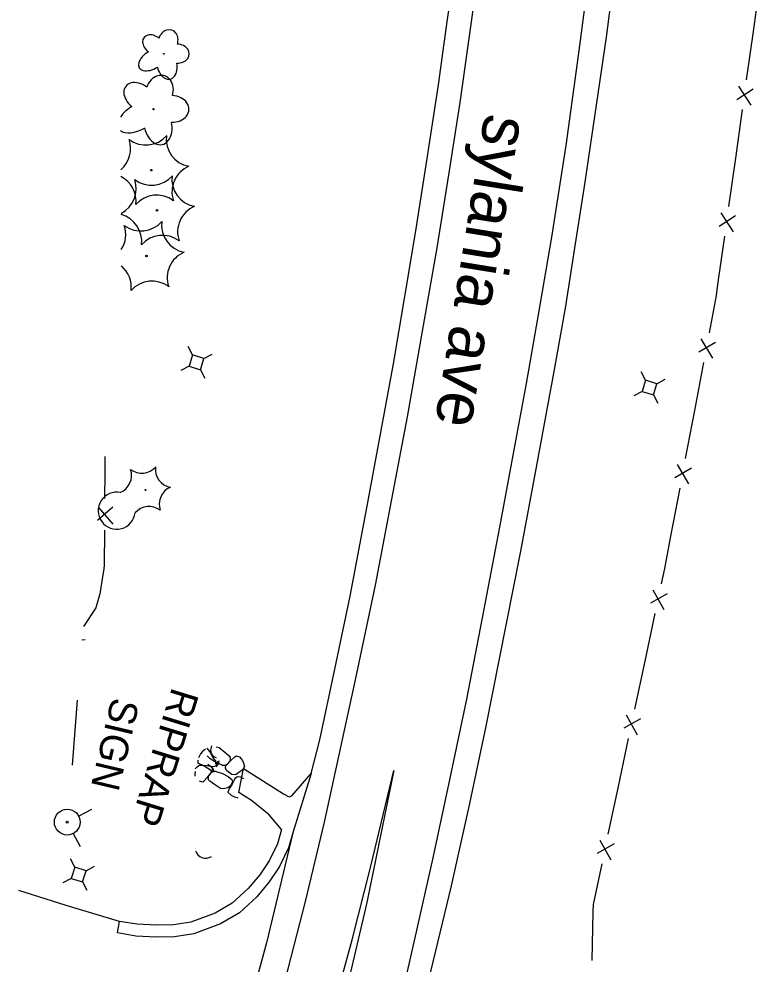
# Model space of a CAD drawing. Extents: x 588843 to 2552415, y 180129 to 269402.
# Drawn here: x 593728.2 to 593885.3, y 187497.1 to 187697.8 of the extents above; entities that cross this region are included whole.
import ezdxf

# ---------------------------------------------------------------- set-up
doc = ezdxf.new("R2010")
doc.units = 0
for name, color, linetype in [('Default', 7, 'Continuous'), ('E_DRN', 7, 'Continuous'), ('E_DRN_RipRap', 7, 'Continuous'), ('E_DRN_RipRap_Text', 7, 'Continuous'), ('E_DWY', 7, 'Continuous'), ('E_FEN_P', 7, 'Continuous'), ('E_LAND_Vegetation', 7, 'Continuous'), ('E_RDWY', 7, 'Continuous'), ('E_RDWY_Gravel', 7, 'Continuous'), ('E_RDWY_Text', 7, 'Continuous'), ('E_SGN', 7, 'Continuous'), ('E_SGN_Text', 7, 'Continuous'), ('E_UTL_AG_Bold', 7, 'Continuous'), ('E_UTL_WHydrant', 7, 'Continuous')]:
    doc.layers.add(name, color=color, linetype=linetype)

# ---------------------------------------------------------------- blocks, each defined once
blk = doc.blocks.new('SIGN')
at = {"layer": 'Default'}
blk.add_text('SIGN', height=12, dxfattribs=at).set_placement((-18.55, -6))
blk = doc.blocks.new('PED')
at = {"layer": 'Default'}
for p, q in [((-2.5, 2.5), (-5.33, 5.33)), ((2.5, 2.5), (5.33, 5.33)), ((-2.5, -2.5), (-5.33, -5.33)), ((2.5, -2.5), (5.33, -5.33))]:
    blk.add_line(p, q, dxfattribs=at)
blk.add_lwpolyline([(-2.5, -2.5), (2.5, -2.5), (2.5, 2.5), (-2.5, 2.5)], close=True, dxfattribs=at)
blk = doc.blocks.new('HYD')
at = {"layer": 'Default'}
for p, q in [((-3.84, 3.84), (-8.32, 8.32)), ((3.84, 3.84), (8.32, 8.32))]:
    blk.add_line(p, q, dxfattribs=at)
for radius in [5.48, 0.42]:
    blk.add_circle((0, 0), radius, dxfattribs=at)
blk = doc.blocks.new('CULV2')
at = {"layer": 'E_DRN'}
blk.add_arc((19.7, 14.8), 24.6, 216.8699, 323.1301, dxfattribs=at)
blk = doc.blocks.new('RIPRT')
at = {"layer": 'E_DRN_RipRap_Text'}
blk.add_text('RIPRAP', height=12, dxfattribs=at).set_placement((-0.14, -3.59))
blk = doc.blocks.new('CTRE')
at = {"layer": 'Default'}
blk.add_circle((0, 0), 0.223, dxfattribs=at)
for centre, start, end in [((-11.97, 8.96), 280.2067, 5.9716), ((1.81, 14.92), 220.2113, 305.9762), ((13.83, 5.89), 160.2113, 245.9762), ((-13.83, -5.9), 340.2113, 65.9762), ((12.03, -9.04), 185.9272, 100.2511), ((-1.81, -14.93), 40.2113, 125.9762)]:
    blk.add_arc(centre, 7.87, start, end, dxfattribs=at)
blk = doc.blocks.new('DTRE')
at = {"layer": 'Default'}
blk.add_circle((-0.18, 0), 0.183, dxfattribs=at)
for centre, major_axis, ratio in [((-1.87, 5.32), (1.36, -4.98), 0.782863), ((-5.87, 0.15), (4.93, -0.12), 0.832022), ((4.06, 2.74), (-5.27, -2.93), 0.691916), ((-2.49, -5.24), (1.8, 4.86), 0.716896), ((3.54, -3.71), (-5.01, 4.58), 0.560249)]:
    blk.add_ellipse(centre, major_axis=major_axis, ratio=ratio, start_param=1.570796, end_param=4.712389, dxfattribs=at)

msp = doc.modelspace()

# ---------------------------------------------------------------- linework, layer by layer
at = {"layer": 'E_DRN_RipRap'}
for p, q in [((593767.13, 187542.15), (593766.75, 187541.75)), ((593767.83, 187542.78), (593767.13, 187542.15)), ((593768.75, 187542.22), (593768.15, 187542.95)), ((593769.21, 187541.36), (593768.75, 187542.22)), ((593768.97, 187542.5), (593769.18, 187543.44)), ((593769.11, 187541.83), (593768.97, 187542.5)), ((593770.08, 187543.24), (593770.69, 187543.08)), ((593770.69, 187543.08), (593771.93, 187542.11)), ((593771.93, 187542.11), (593772.82, 187541.3)), ((593766.21, 187540.41), (593766.16, 187539.75)), ((593766.75, 187541.75), (593766.31, 187540.87)), ((593768.82, 187540.66), (593768.15, 187541.36)), ((593769.97, 187539.97), (593768.82, 187540.66)), ((593769.56, 187541.09), (593769.11, 187541.83)), ((593769.76, 187540.53), (593769.21, 187541.36)), ((593770.15, 187540.93), (593769.56, 187541.09)), ((593769.99, 187540.24), (593769.76, 187540.53)), ((593771.32, 187539.37), (593769.97, 187539.97)), ((593770.04, 187539.61), (593769.99, 187540.24)), ((593770.09, 187539.34), (593770.43, 187540.23)), ((593770.56, 187539.61), (593770.75, 187540.28)), ((593772.3, 187539.4), (593773.4, 187540.56)), ((593772.46, 187539.57), (593773.01, 187540.13)), ((593772.82, 187541.3), (593773.08, 187540.98)), ((593773.08, 187540.98), (593773.01, 187540.13)), ((593773.4, 187540.56), (593774.03, 187541.12)), ((593774.03, 187541.12), (593774.34, 187541.36)), ((593774.34, 187541.36), (593775, 187541.13)), ((593775, 187541.13), (593775.34, 187540.79)), ((593775.34, 187540.79), (593775.65, 187540.35)), ((593775.65, 187540.35), (593775.91, 187539.79)), ((593765.62, 187538.56), (593766.06, 187539)), ((593765.62, 187537.48), (593765.72, 187538.01)), ((593766.06, 187539), (593766.43, 187539.27)), ((593766.16, 187539.75), (593767.35, 187539.32)), ((593766.43, 187539.27), (593766.59, 187539.37)), ((593766.59, 187539.37), (593767.15, 187539.36)), ((593767.15, 187539.36), (593767.76, 187539.07)), ((593767.35, 187539.32), (593768.03, 187539.26)), ((593767.76, 187539.07), (593768.3, 187538.72)), ((593768.03, 187539.26), (593768.9, 187539.16)), ((593768.29, 187539.53), (593768.9, 187539.11)), ((593768.3, 187538.72), (593768.89, 187538.34)), ((593768.89, 187538.34), (593769.08, 187538)), ((593768.9, 187539.16), (593769.52, 187539.08)), ((593768.9, 187539.11), (593769.21, 187538.68)), ((593769.48, 187537.99), (593768.93, 187537.71)), ((593769.29, 187538.36), (593769.08, 187537.9)), ((593769.13, 187538.88), (593769.43, 187538.44)), ((593769.21, 187538.68), (593769.29, 187538.36)), ((593769.43, 187538.44), (593769.52, 187537.89)), ((593770.05, 187538.02), (593769.48, 187537.99)), ((593769.52, 187539.08), (593769.98, 187539.23)), ((593769.98, 187539.23), (593770.09, 187539.34)), ((593770.05, 187538.02), (593771.46, 187537.55)), ((593770.1, 187539.01), (593770.56, 187539.61)), ((593771.32, 187539.37), (593771.89, 187539.35)), ((593771.89, 187539.35), (593772.46, 187539.57)), ((593772.05, 187538.96), (593772.3, 187539.4)), ((593772.09, 187538.63), (593772.05, 187538.96)), ((593772.37, 187538.18), (593772.09, 187538.63)), ((593772.93, 187537.7), (593772.37, 187538.18)), ((593775.39, 187538.17), (593774.87, 187537.78)), ((593775.87, 187538.64), (593775.39, 187538.17)), ((593776.07, 187539.16), (593775.87, 187538.64)), ((593775.91, 187539.79), (593776.03, 187539.34)), ((593776.03, 187539.34), (593776.07, 187539.16)), ((593765.61, 187537), (593765.62, 187537.48)), ((593767.23, 187535.75), (593766.56, 187535.92)), ((593767.52, 187536.02), (593767.23, 187535.75)), ((593768.09, 187536.64), (593767.52, 187536.02)), ((593769.08, 187537.9), (593768.09, 187536.64)), ((593768.93, 187537.71), (593768.45, 187537.1)), ((593768.46, 187536.25), (593768.45, 187537.1)), ((593768.75, 187535.96), (593768.46, 187536.25)), ((593769.7, 187535.24), (593768.75, 187535.96)), ((593771.46, 187537.55), (593772.66, 187536.97)), ((593772.66, 187536.97), (593773.39, 187536.34)), ((593773.38, 187537.39), (593772.93, 187537.7)), ((593773.91, 187537.3), (593773.38, 187537.39)), ((593773.39, 187536.34), (593773.54, 187535.74)), ((593773.93, 187536.19), (593773.46, 187535.31)), ((593774.3, 187537.37), (593773.91, 187537.3)), ((593774.07, 187536.52), (593773.93, 187536.19)), ((593774.6, 187536.88), (593774.07, 187536.52)), ((593774.87, 187537.78), (593774.3, 187537.37)), ((593775.29, 187536.79), (593774.6, 187536.88)), ((593775.96, 187536.43), (593775.29, 187536.79)), ((593771.03, 187534.39), (593769.7, 187535.24)), ((593771.65, 187534.29), (593771.03, 187534.39)), ((593772.58, 187534.55), (593771.65, 187534.29)), ((593773.1, 187534.99), (593772.58, 187534.55)), ((593772.93, 187534.49), (593772.58, 187533.61)), ((593773.46, 187535.31), (593772.93, 187534.49)), ((593773.54, 187535.74), (593773.1, 187534.99)), ((593772.58, 187533.61), (593773.3, 187533.01)), ((593773.3, 187533.01), (593773.75, 187532.7)), ((593773.75, 187532.7), (593774.69, 187532.4))]:
    msp.add_line(p, q, dxfattribs=at)
at = {"layer": 'E_DWY'}
for points in [[(593786.34, 187524.97), (593785.41, 187521.78), (593783.49, 187517.8), (593781.32, 187514.55), (593778.69, 187511.41), (593775, 187508.03), (593770.98, 187505.63), (593765.31, 187503.55), (593761.22, 187502.93), (593757.41, 187502.86), (593753.05, 187503.07), (593749.14, 187503.72)], [(593783.94, 187525.67), (593783.07, 187522.68), (593781.31, 187519.04), (593779.32, 187516.05), (593776.88, 187513.14), (593773.5, 187510.04), (593769.9, 187507.9), (593764.68, 187505.98), (593761.01, 187505.43), (593757.44, 187505.36), (593753.32, 187505.56), (593749.56, 187506.18)], [(593749.14, 187503.72), (593749.56, 187506.18), (593738.26, 187509.58), (593728.21, 187512.72)]]:
    msp.add_lwpolyline(points, dxfattribs=at)
at = {"layer": 'E_FEN_P'}
for p, q in [((593884.04, 187682.9), (593880.61, 187680.64)), ((593880.95, 187683.5), (593883.56, 187679.49)), ((593877.19, 187656.61), (593879.81, 187652.6)), ((593880.29, 187656.01), (593876.86, 187653.75)), ((593876.05, 187629.12), (593872.52, 187627.02)), ((593872.99, 187629.87), (593875.41, 187625.73)), ((593871, 187602.44), (593867.46, 187600.35)), ((593867.94, 187603.19), (593870.35, 187599.06)), ((593748.17, 187594.13), (593744.91, 187591.31)), ((593745.08, 187594.08), (593748.13, 187590.52)), ((593862.78, 187576.56), (593865.11, 187572.38)), ((593865.83, 187575.75), (593862.25, 187573.73)), ((593742.24, 187565.96), (593741.57, 187565.9)), ((593857.14, 187550.01), (593859.47, 187545.82)), ((593860.18, 187549.19), (593856.61, 187547.17)), ((593854.54, 187522.63), (593850.97, 187520.61)), ((593851.5, 187523.45), (593853.83, 187519.26))]:
    msp.add_line(p, q, dxfattribs=at)
for points in [[(593885.33, 187705.43), (593884.69, 187699.82), (593884.04, 187695.15)], [(593884.04, 187695.15), (593882.61, 187684.88)], [(593881.72, 187678.53), (593880.29, 187668.26)], [(593880.29, 187668.26), (593878.85, 187657.99)], [(593877.96, 187651.64), (593876.53, 187641.37)], [(593876.53, 187641.37), (593876.21, 187639.06), (593874.71, 187631.16)], [(593873.52, 187624.86), (593871.59, 187614.67)], [(593871.59, 187614.67), (593869.66, 187604.49)], [(593746.43, 187604.87), (593746.46, 187601.33), (593746.41, 187595.99)], [(593868.47, 187598.18), (593866.54, 187587.99)], [(593746.35, 187589.26), (593746.28, 187581.79), (593746.25, 187581.04), (593745.84, 187578.44)], [(593866.54, 187587.99), (593865.23, 187581.1), (593864.54, 187577.82)], [(593745.84, 187578.44), (593745.41, 187575.7), (593744.52, 187572.74), (593741.93, 187568.8)], [(593863.2, 187571.55), (593861.05, 187561.41)], [(593861.05, 187561.41), (593858.9, 187551.26)], [(593857.56, 187544.99), (593855.41, 187534.85)], [(593855.41, 187534.85), (593853.25, 187524.71)], [(593851.92, 187518.43), (593850.08, 187509.76), (593850.04, 187508.25)], [(593850.04, 187508.25), (593849.79, 187497.89)]]:
    msp.add_lwpolyline(points, dxfattribs=at)
at = {"layer": 'E_LAND_Vegetation'}
for centre, radius in [((593756.79, 187678.65), 0.128), ((593756.31, 187665.69), 0.167), ((593757.5, 187657.17), 0.167), ((593755.3, 187647.44), 0.167)]:
    msp.add_circle(centre, radius, dxfattribs=at)
for centre, radius, start, end in [((593755.14, 187676.91), 5.9, 233.0596, 318.8245), ((593765.38, 187672.29), 5.9, 173.055, 258.8199), ((593746.01, 187670.29), 5.9, 310.2507, 18.8245), ((593766.6, 187661.09), 5.9, 113.0596, 198.8245), ((593756.34, 187668.39), 5.9, 233.0596, 318.8245), ((593766.58, 187663.77), 5.9, 173.055, 258.8199), ((593747.17, 187659.07), 5.91, 353.0994, 63.198), ((593747.21, 187661.77), 5.9, 297.0347, 18.8245), ((593757.47, 187654.48), 5.9, 53.0596, 138.8245), ((593767.8, 187652.58), 5.9, 113.0596, 198.8245), ((593748.37, 187650.55), 5.91, 353.0994, 75.0478), ((593754.13, 187658.66), 5.9, 233.0596, 318.8245), ((593764.37, 187654.04), 5.9, 173.055, 258.8199), ((593745, 187652.04), 5.9, 326.9512, 18.8245), ((593758.67, 187645.96), 5.9, 53.0596, 138.8245), ((593765.59, 187642.84), 5.9, 113.0596, 198.8245), ((593746.16, 187640.82), 5.91, 353.0994, 49.8089), ((593756.46, 187636.23), 5.9, 53.0596, 138.8245)]:
    msp.add_arc(centre, radius, start, end, dxfattribs=at)
for centre, major_axis, ratio, start_param, end_param in [((593753.76, 187681.27), (2.88, -2.21), 0.716896, 1.570796, 4.712389), ((593758.06, 187682.42), (-1.1, -3.27), 0.832022, 1.570796, 4.712389), ((593760.69, 187678.68), (-3.61, 0.12), 0.782863, 1.570796, 4.712389), ((593753.54, 187676.92), (4.1, 2.41), 0.560249, 1.570796, 2.329663), ((593753.54, 187676.92), (4.1, 2.41), 0.560249, 3.327869, 4.712389), ((593757.74, 187675.25), (-0.87, 4.13), 0.691916, 1.570796, 4.712389)]:
    msp.add_ellipse(centre, major_axis=major_axis, ratio=ratio, start_param=start_param, end_param=end_param, dxfattribs=at)
at = {"layer": 'E_RDWY'}
for points in [[(593737.06, 187352.06), (593743.32, 187368.07), (593747.92, 187380.58), (593753.45, 187395.54), (593760.88, 187416.55), (593766, 187431.34), (593770.91, 187446.09), (593775.68, 187461.8), (593781.24, 187481.02), (593785.36, 187496.14), (593789.06, 187510.39), (593793.06, 187527.25), (593799.69, 187557.45), (593803.9, 187577.56), (593807.35, 187595.82), (593810.67, 187613.33), (593813.9, 187631.49), (593816.99, 187649.18), (593819.56, 187665.12), (593821.86, 187680.08), (593824.3, 187697.17), (593826.43, 187712.7)], [(593770.53, 187350.72), (593776.63, 187369.5), (593780.48, 187381.87), (593784.7, 187396.22), (593789.35, 187412.68), (593793.39, 187426.95), (593797.05, 187440.64), (593801.88, 187459.48), (593805.77, 187474.45), (593808.8, 187487.12), (593812.26, 187502.42), (593816.11, 187519.67), (593819.73, 187536.61), (593823.26, 187553.35), (593826.63, 187570.66), (593830.31, 187589.88), (593833.23, 187605.53), (593835.92, 187620.39), (593838.6, 187635.37), (593841.31, 187651.46), (593844.37, 187670.92), (593847.03, 187690.52), (593849.64, 187710)], [(593749.18, 187351.49), (593755.08, 187366.73), (593759.98, 187379.42), (593764.41, 187391.58), (593768.91, 187404.15), (593773.19, 187416.29), (593777.64, 187429.93), (593782.57, 187445.32), (593788.13, 187463.95), (593793.38, 187481.91), (593798.95, 187502.24), (593802.93, 187517.92), (593807.76, 187538.23), (593802.06, 187510.19), (593797.89, 187492.38), (593792.93, 187470), (593788.92, 187455.78), (593784.27, 187438.39), (593778.63, 187418.15), (593774.08, 187402.19), (593768.14, 187381.49), (593762.77, 187364.91), (593757.65, 187350.07)], [(593783.94, 187525.67), (593781.31, 187528.81), (593777.59, 187531.87), (593774.87, 187533.58), (593775.87, 187538.64), (593784.38, 187533.28), (593785.57, 187532.59), (593786.17, 187532.82), (593790.25, 187537.56)]]:
    msp.add_lwpolyline(points, dxfattribs=at)
at = {"layer": 'E_RDWY_Gravel'}
for points in [[(593790.25, 187537.56), (593792.09, 187544.74), (593795.24, 187559.76), (593798.5, 187575.25), (593802.06, 187594.02), (593804.77, 187608.49), (593807.7, 187624.57), (593810.03, 187638.43), (593812.45, 187652.8), (593814.86, 187668.18), (593817.25, 187683.78), (593818.95, 187696.22), (593820.71, 187708.47), (593822.76, 187723.67), (593824.52, 187740.26), (593826.2, 187756.26), (593827.1, 187767.25), (593828.21, 187779.09)], [(593768.38, 187327.35), (593779.48, 187360.86), (593784.73, 187377.32), (593790.03, 187395.49), (593794.56, 187411.88), (593798.77, 187427.5), (593803.43, 187445.76), (593807.43, 187462.49), (593811.49, 187478.48), (593815.75, 187495.82), (593820.05, 187513.71), (593823.91, 187531.21), (593827.38, 187547.62), (593831.64, 187569.06), (593834.72, 187584.81), (593838.09, 187602.6), (593841.96, 187623.72), (593844.28, 187636.84), (593846.29, 187649.58), (593848.41, 187663.14), (593850.2, 187675.14), (593852.92, 187693.94), (593855.1, 187711.04)], [(593790.25, 187537.56), (593786.34, 187524.97), (593780.77, 187501.64), (593774.76, 187479.53), (593767.09, 187455.28)]]:
    msp.add_lwpolyline(points, dxfattribs=at)
at = {"layer": 'E_SGN'}
msp.add_lwpolyline([(593739.55, 187539.33), (593740.68, 187553.18)], dxfattribs=at)

# ---------------------------------------------------------------- block references
at = {"layer": 'E_DRN', "xscale": 0.09122667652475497, "yscale": 0.09122667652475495, "rotation": -20.454535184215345}
msp.add_blockref('CULV2', (593765.7, 187521.19), dxfattribs=at)
at = {"layer": 'E_DRN_RipRap_Text', "xscale": 0.49999999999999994, "yscale": 0.5000000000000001, "rotation": -107.15171794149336}
msp.add_blockref('RIPRT', (593762.46, 187555.5), dxfattribs=at)
at = {"layer": 'E_LAND_Vegetation', "xscale": 0.49999999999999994, "yscale": 0.5000000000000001, "rotation": -107.15171794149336}
for name, p in [('DTRE', (593758.96, 187690.3)), ('CTRE', (593755.06, 187597.8))]:
    msp.add_blockref(name, p, dxfattribs=at)
at = {"layer": 'E_SGN_Text', "xscale": 0.4999999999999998, "yscale": 0.4999999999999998, "rotation": -103.29117397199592}
msp.add_blockref('SIGN', (593748.76, 187544.25), dxfattribs=at)
at = {"layer": 'E_UTL_AG_Bold', "xscale": 0.49999999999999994, "yscale": 0.5000000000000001, "rotation": -107.15171794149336}
for p in [(593765.91, 187624.88), (593862.06, 187619.52), (593740.9, 187516.11)]:
    msp.add_blockref('PED', p, dxfattribs=at)
at = {"layer": 'E_UTL_WHydrant', "xscale": 0.49999999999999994, "yscale": 0.5000000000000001, "rotation": -107.15171794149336}
msp.add_blockref('HYD', (593738.47, 187527.26), dxfattribs=at)

# ---------------------------------------------------------------- texts
at = {"layer": 'E_RDWY_Text'}
msp.add_text('sylania ave', height=10, rotation=260.8194, dxfattribs=at).set_placement((593827.16, 187677.94))

doc.saveas('drawing.dxf')
